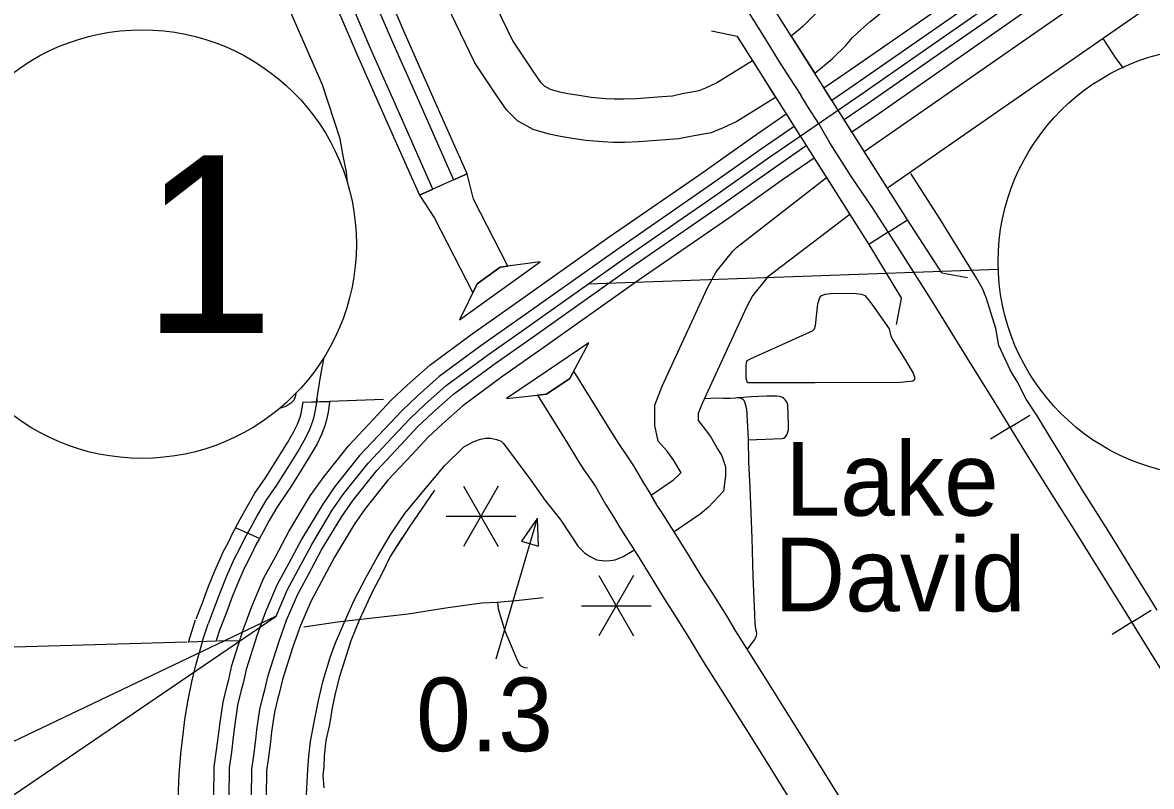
# Model space of a CAD drawing. Extents: x -117616 to 64730, y 54117 to 789866.
# Drawn here: x 62911 to 63040.6, y 54671.3 to 54758.9 of the extents above; entities that cross this region are included whole.
import ezdxf

# ---------------------------------------------------------------- set-up
doc = ezdxf.new("R2010")
doc.units = 0
for name, color, linetype in [('10', 7, 'Continuous'), ('15', 7, 'Continuous'), ('19', 7, 'Continuous'), ('27', 7, 'Continuous'), ('33', 7, 'Continuous'), ('34', 7, 'Continuous'), ('35', 7, 'Continuous'), ('37', 7, 'Continuous'), ('40', 7, 'Continuous'), ('42', 7, 'Continuous'), ('43', 7, 'Continuous'), ('48', 7, 'Continuous'), ('6', 7, 'Continuous'), ('R_Dimension', 7, 'Continuous'), ('R_Draft', 7, 'Continuous')]:
    doc.layers.add(name, color=color, linetype=linetype)

msp = doc.modelspace()

# ---------------------------------------------------------------- linework, layer by layer
at = {"layer": '10'}
for p, q in [((62984.42, 54702.66), (62983.86, 54703.53)), ((62985.06, 54701.65), (62984.42, 54702.66)), ((62979.56, 54700.98), (62980.2, 54699.97)), ((62980.2, 54699.97), (62980.85, 54698.96))]:
    msp.add_line(p, q, dxfattribs=at)
for points in [[(63036.05, 54784.82), (63034.44, 54783.64), (63031.56, 54781.7), (63027.28, 54778.62), (63023.41, 54775.95), (63019.93, 54773.45), (63016.51, 54771.07), (63012.44, 54768.29), (63010.62, 54766.99), (63009.23, 54766.06), (63007.94, 54765.14), (63006.85, 54764.34), (63005.82, 54763.5), (63005.01, 54762.84), (63003.83, 54761.8), (63002.65, 54760.68), (63001.83, 54759.75), (63000.57, 54758.5), (62999.24, 54757.38)], [(62999.24, 54757.38), (63001.93, 54753.14), (63003.23, 54754.2), (63003.93, 54754.8), (63005.48, 54756.32), (63006.26, 54757.22), (63007.2, 54758.11), (63008.24, 54759.03), (63008.98, 54759.62), (63009.9, 54760.38), (63010.87, 54761.08), (63012.08, 54761.95), (63013.47, 54762.88), (63015.3, 54764.19), (63019.34, 54766.95), (63022.82, 54769.37), (63026.29, 54771.86), (63030.16, 54774.53), (63034.42, 54777.59), (63037.32, 54779.55), (63039.15, 54780.88)], [(62992.51, 54732.72), (62992.93, 54733.14), (63003.27, 54741.15)], [(63003.27, 54741.15), (63005.95, 54736.91), (62996.5, 54729.72)], [(62983.15, 54704.72), (62985.73, 54706.48), (62986.26, 54706.95), (62986.59, 54707.29), (62986.48, 54707.47), (62985.77, 54708.7), (62984.98, 54709.75), (62983.97, 54710.91), (62983.56, 54712.7), (62983.56, 54713.63), (62983.56, 54715.03), (62984.4, 54717.2), (62989.63, 54728.49), (62990.6, 54730.33), (62992.51, 54732.72)], [(62996.5, 54729.72), (62994.8, 54727.58), (62994.11, 54726.27), (62989.01, 54715.24), (62988.56, 54714.09), (62988.56, 54713.63), (62988.56, 54713.27), (62988.57, 54713.25), (62988.87, 54712.9), (62989.96, 54711.45), (62990.76, 54710.04), (62991.28, 54709.23), (62991.7, 54707.94), (62991.7, 54706.91), (62991.46, 54705.18), (62989.74, 54703.34), (62988.79, 54702.52), (62985.8, 54700.48), (62985.06, 54701.65), (62984.42, 54702.66), (62983.86, 54703.53), (62983.15, 54704.72)], [(62974.27, 54718.94), (62973.82, 54718.11), (62971.14, 54716.29), (62970.1, 54716.18)], [(62979.08, 54711.17), (62977.84, 54713.21), (62974.27, 54718.94)], [(62970.1, 54716.18), (62973.58, 54710.59), (62974.8, 54708.58)], [(62981.18, 54708.06), (62980.56, 54708.99), (62979.59, 54710.39), (62979.08, 54711.17)], [(62974.8, 54708.58), (62975.44, 54707.6), (62976.44, 54706.15), (62976.76, 54705.68)], [(62983.86, 54703.53), (62983.11, 54704.8), (62982.23, 54706.22), (62981.18, 54708.06)], [(62976.76, 54705.68), (62977.93, 54703.67), (62978.83, 54702.21), (62979.56, 54700.98)], [(62992.89, 54689.09), (62991.83, 54690.84), (62990.14, 54693.52), (62988.93, 54695.42), (62987.62, 54697.56), (62986.19, 54699.88), (62985.06, 54701.65)], [(62980.85, 54698.96), (62981.95, 54697.22), (62983.36, 54694.94), (62984.69, 54692.77), (62985.91, 54690.85), (62987.57, 54688.22), (62988.6, 54686.51)], [(63021.26, 54643.69), (63020.04, 54645.6), (63019.03, 54647.29), (63017.58, 54649.55), (63016.5, 54651.31), (63015.41, 54653.01), (63013.92, 54655.43), (63012.86, 54657.1), (63011.71, 54658.94), (63010.61, 54660.76), (63009.34, 54662.74), (63008.28, 54664.51), (63006.02, 54668.07), (63002.82, 54673.2), (63000.82, 54676.43), (62998.46, 54680.22), (62996.35, 54683.59), (62993.58, 54687.94), (62992.89, 54689.09)], [(62988.6, 54686.51), (62989.33, 54685.3), (62992.12, 54680.92), (62994.22, 54677.57), (62996.57, 54673.79), (62998.58, 54670.56), (63001.79, 54665.41), (63004.02, 54661.89), (63005.09, 54660.11), (63006.36, 54658.12), (63007.45, 54656.32), (63008.63, 54654.44), (63009.68, 54652.78), (63011.18, 54650.35), (63012.26, 54648.66), (63013.35, 54646.89), (63014.78, 54644.66), (63015.79, 54642.97), (63017.14, 54640.85)]]:
    msp.add_lwpolyline(points, dxfattribs=at)
at = {"layer": '15'}
for p, q in [((63007.61, 54744.16), (63036.81, 54764.46)), ((63039.65, 54760.35), (63010.29, 54739.94)), ((63010.29, 54739.94), (63007.61, 54744.16))]:
    msp.add_line(p, q, dxfattribs=at)
for points in [[(62946.87, 54799.42), (62965.25, 54761), (62967.27, 54756.8), (62969.58, 54753.36), (62970.41, 54752.16), (62970.87, 54751.7), (62971.56, 54751.31), (62972.62, 54750.99), (62973.59, 54750.81), (62974.89, 54750.6), (62976.25, 54750.4), (62977.96, 54750.25), (62978.92, 54750.2), (62980.05, 54750.2), (62981.42, 54750.25), (62984.43, 54750.46), (62985.59, 54750.55), (62986.72, 54750.8), (62988.66, 54751.14), (62989.42, 54751.44), (62990.57, 54752), (62994.77, 54754.58)], [(62997.44, 54750.35), (62992.97, 54747.6), (62991.43, 54746.86), (62990.04, 54746.3), (62987.68, 54745.89), (62986.33, 54745.6), (62984.8, 54745.47), (62981.69, 54745.26), (62980.15, 54745.2), (62978.8, 54745.2), (62977.61, 54745.26), (62975.66, 54745.43), (62974.13, 54745.66), (62972.73, 54745.88), (62971.44, 54746.13), (62969.6, 54746.67), (62967.82, 54747.68), (62966.56, 54748.94), (62965.45, 54750.54), (62962.92, 54754.31), (62960.74, 54758.84), (62942.27, 54797.46)], [(62937.79, 54793.55), (62940.25, 54787.79), (62942.71, 54781.78), (62944.97, 54776.5), (62946.71, 54772.36), (62948.92, 54767.21), (62951.25, 54761.86), (62953.36, 54756.95), (62956.74, 54749.3), (62960.48, 54740.89), (62962.03, 54741.58)], [(62962.03, 54741.58), (62958.3, 54749.99), (62954.92, 54757.63), (62952.81, 54762.54), (62950.48, 54767.88), (62948.28, 54773.03), (62946.54, 54777.17), (62944.27, 54782.44), (62941.82, 54788.44), (62939.35, 54794.23)], [(62958.11, 54739.82), (62954.37, 54748.25), (62950.98, 54755.91), (62948.86, 54760.83), (62946.53, 54766.18), (62944.32, 54771.35), (62942.58, 54775.49), (62940.31, 54780.78), (62937.85, 54786.78), (62935.41, 54792.52)], [(62933.85, 54791.84), (62936.28, 54786.13), (62938.74, 54780.12), (62941.02, 54774.82), (62942.75, 54770.69), (62944.97, 54765.51), (62947.3, 54760.15), (62949.42, 54755.23), (62952.81, 54747.56), (62956.56, 54739.12), (62958.11, 54739.82)], [(62994.77, 54754.58), (62996.11, 54752.46), (62997.44, 54750.35)], [(62962.03, 54741.58), (62959.29, 54740.36), (62956.56, 54739.12)], [(62966.72, 54730.99), (62962.78, 54738.66), (62962.03, 54741.58)], [(62956.56, 54739.12), (62958.27, 54736.5), (62962.68, 54727.91)], [(62962.68, 54727.91), (62963.2, 54728.96), (62965.82, 54730.86), (62966.72, 54730.99)]]:
    msp.add_lwpolyline(points, dxfattribs=at)
at = {"layer": '19'}
for points in [[(63002.99, 54751.45), (63005.51, 54753.16), (63013.96, 54759.04), (63023.21, 54765.51), (63027.82, 54768.76), (63034.49, 54773.42), (63039.58, 54776.9), (63044.95, 54780.72), (63048.2, 54782.82), (63055.02, 54787.65), (63063.05, 54793.27), (63066.49, 54795.51), (63072.83, 54800.1), (63078.88, 54804.3), (63083.28, 54807.43), (63089.39, 54811.62), (63097, 54817.02), (63101.49, 54819.97)], [(63102.45, 54818.57), (63097.96, 54815.61), (63090.36, 54810.23), (63084.26, 54806.04), (63079.85, 54802.91), (63073.81, 54798.71), (63067.45, 54794.11), (63064, 54791.86), (63055.99, 54786.26), (63049.15, 54781.41), (63045.91, 54779.32), (63040.55, 54775.51), (63035.45, 54772.02), (63028.8, 54767.36), (63024.19, 54764.11), (63014.93, 54757.65), (63006.47, 54751.76), (63003.9, 54750.02), (63002.99, 54751.45)], [(63005.29, 54747.82), (63007.94, 54749.61), (63016.42, 54755.51), (63025.68, 54761.99), (63030.29, 54765.24), (63036.93, 54769.88), (63042.04, 54773.38), (63047.36, 54777.16), (63050.61, 54779.26), (63057.49, 54784.13), (63065.45, 54789.71), (63068.92, 54791.96), (63075.31, 54796.59), (63081.35, 54800.78), (63085.75, 54803.91), (63091.85, 54808.1), (63099.43, 54813.47), (63103.91, 54816.42)], [(63104.9, 54815.04), (63100.38, 54812.06), (63092.82, 54806.7), (63086.72, 54802.51), (63082.33, 54799.39), (63076.3, 54795.2), (63069.88, 54790.56), (63066.4, 54788.3), (63058.47, 54782.74), (63051.56, 54777.85), (63048.32, 54775.75), (63043.01, 54771.98), (63037.9, 54768.48), (63031.27, 54763.84), (63026.66, 54760.59), (63017.39, 54754.12), (63008.9, 54748.21), (63006.2, 54746.38), (63005.29, 54747.82)], [(62967.14, 54726.4), (62978.35, 54734.34), (62988.73, 54741.51), (62994.8, 54745.79), (62998.64, 54748.46), (62999.55, 54747.03)], [(62999.55, 54747.03), (62995.78, 54744.4), (62989.71, 54740.12), (62979.32, 54732.95), (62968.12, 54725.01)], [(62969.62, 54722.89), (62980.81, 54730.82), (62991.19, 54737.99), (62997.27, 54742.27), (63000.94, 54744.83), (63001.85, 54743.39)], [(63001.85, 54743.39), (62998.24, 54740.88), (62992.17, 54736.59), (62981.79, 54729.42), (62970.6, 54721.51)], [(62932.97, 54670.1), (62933.01, 54673.54), (62933.28, 54675.42), (62933.49, 54677.12), (62933.64, 54678.34), (62934.02, 54680.93), (62934.45, 54682.72), (62934.66, 54683.54), (62935.03, 54685.14), (62936.33, 54689.23), (62937.31, 54691.93), (62938.71, 54695.2), (62940.02, 54697.63), (62941.58, 54700.54), (62944.02, 54704.61), (62945.49, 54706.7), (62948.4, 54710.35), (62951.29, 54713.43), (62953.31, 54715.6), (62955.16, 54717.34), (62957.75, 54719.63), (62962.62, 54723.22), (62967.14, 54726.4)], [(62968.12, 54725.01), (62963.61, 54721.84), (62958.82, 54718.31), (62956.3, 54716.08), (62954.52, 54714.4), (62952.53, 54712.27), (62949.68, 54709.24), (62946.85, 54705.68), (62945.45, 54703.69), (62943.06, 54699.7), (62941.52, 54696.82), (62940.24, 54694.46), (62938.89, 54691.31), (62937.94, 54688.68), (62936.67, 54684.69), (62936.31, 54683.13), (62936.1, 54682.31), (62935.69, 54680.61), (62935.32, 54678.11), (62935.18, 54676.92), (62934.97, 54675.19), (62934.71, 54673.41), (62934.67, 54670.08)], [(62937.27, 54670.05), (62937.3, 54673.21), (62937.54, 54674.84), (62937.76, 54676.61), (62937.9, 54677.76), (62938.24, 54680.11), (62938.62, 54681.68), (62938.83, 54682.51), (62939.18, 54684), (62940.4, 54687.85), (62941.31, 54690.35), (62942.59, 54693.33), (62943.81, 54695.59), (62945.32, 54698.42), (62947.63, 54702.27), (62948.93, 54704.12), (62951.65, 54707.54), (62954.43, 54710.49), (62956.36, 54712.57), (62958.06, 54714.16), (62960.45, 54716.28), (62965.13, 54719.73), (62969.62, 54722.89)], [(62970.6, 54721.51), (62966.12, 54718.35), (62961.52, 54714.96), (62959.2, 54712.9), (62957.56, 54711.37), (62955.67, 54709.33), (62952.94, 54706.43), (62950.3, 54703.1), (62949.06, 54701.34), (62946.8, 54697.58), (62945.3, 54694.79), (62944.12, 54692.59), (62942.89, 54689.73), (62942.01, 54687.3), (62940.82, 54683.55), (62940.48, 54682.1), (62940.27, 54681.27), (62939.92, 54679.79), (62939.58, 54677.54), (62939.45, 54676.4), (62939.23, 54674.62), (62939, 54673.07), (62938.97, 54670.03)]]:
    msp.add_lwpolyline(points, dxfattribs=at)
at = {"layer": '27'}
for p, q in [((62943.21, 54715.36), (62946.26, 54715.47)), ((62938.19, 54699.73), (62935.43, 54700.96)), ((62933.21, 54687.93), (62930.03, 54687.83))]:
    msp.add_line(p, q, dxfattribs=at)
for points in [[(62942.99, 54757.37), (62920.11, 54809.64), (62910.33, 54833.66), (62909.24, 54835.72), (62907.47, 54838.43), (62906, 54839.67), (62903.07, 54842.53), (62897.81, 54846.41)], [(62948.3, 54740.64), (62948.2, 54741.79), (62947.79, 54743.67), (62947.46, 54745.6), (62945.42, 54751.81), (62942.99, 54757.37)], [(62944.73, 54715.42), (62945.25, 54718.52), (62945.61, 54720.5)], [(62944.79, 54715.81), (62944.76, 54715.57), (62944.59, 54714.47), (62944.44, 54713.7), (62944.28, 54713.16), (62943.93, 54712.26), (62943.47, 54711.3), (62942.74, 54710), (62941.59, 54708.16), (62940.14, 54705.85), (62938.94, 54704.11), (62938, 54702.52), (62937.31, 54701.22), (62936.43, 54699.67), (62935.94, 54698.62), (62935.3, 54697.41), (62934.4, 54695.4), (62933.67, 54693.56), (62933, 54691.76), (62932.3, 54689.94)], [(62946.26, 54715.47), (62946.24, 54715.34), (62946.07, 54714.22), (62945.9, 54713.34), (62945.69, 54712.67), (62945.31, 54711.66), (62944.8, 54710.61), (62944.03, 54709.24), (62942.86, 54707.37), (62941.7, 54705.53)], [(62939.16, 54707.12), (62940.32, 54708.96), (62941.45, 54710.77), (62942.14, 54712), (62942.55, 54712.85), (62942.86, 54713.65), (62942.99, 54714.06), (62943.11, 54714.72), (62943.21, 54715.36)], [(62943.55, 54669.61), (62943.73, 54673.22), (62943.85, 54674.73), (62944.05, 54676.42), (62944.47, 54678.64), (62944.96, 54681.13), (62945.52, 54683.44), (62946.32, 54686.06), (62946.94, 54687.77), (62947.9, 54690.05), (62949.07, 54692.67), (62950.42, 54695.22), (62951.79, 54697.69), (62953.21, 54700.1), (62954.88, 54702.6), (62957.07, 54705.24), (62959.42, 54708.07), (62961.66, 54710.24), (62962.8, 54710.85), (62963.57, 54711.14), (62964.19, 54711.24), (62964.75, 54711.23), (62965.41, 54711.11), (62965.74, 54710.99), (62965.92, 54710.89), (62966.42, 54710.42)], [(62966.19, 54710.67), (62966.22, 54710.64), (62967.64, 54708.68), (62969.34, 54706.41), (62971, 54704.09), (62972.78, 54701.85), (62974.78, 54698.82), (62975.5, 54698.07), (62976.09, 54697.69), (62976.86, 54697.3), (62977.84, 54697.17), (62978.45, 54697.21), (62979.02, 54697.28), (62979.93, 54697.65), (62981.16, 54698.4)], [(62935.43, 54700.96), (62935.99, 54701.94), (62936.7, 54703.26), (62937.67, 54704.92), (62938.88, 54706.68), (62939.16, 54707.12)], [(62941.7, 54705.53), (62941.39, 54705.03), (62940.2, 54703.3), (62939.31, 54701.79), (62938.62, 54700.49), (62938.19, 54699.73)], [(62935.43, 54700.96), (62935.09, 54700.36), (62934.59, 54699.28), (62933.95, 54698.07), (62933.82, 54697.78)], [(62938.19, 54699.73), (62937.76, 54698.99), (62937.28, 54697.95), (62936.65, 54696.76), (62936.56, 54696.56)], [(62933.82, 54697.78), (62933.02, 54695.98), (62932.27, 54694.1), (62931.6, 54692.29), (62930.9, 54690.49)], [(62936.56, 54696.56), (62935.79, 54694.81), (62935.07, 54693.02), (62934.4, 54691.23), (62933.69, 54689.4)], [(62930.03, 54687.83), (62930.87, 54690.41)], [(62931.62, 54687.88), (62932.3, 54689.94)], [(62933.21, 54687.93), (62933.72, 54689.48)], [(62930.06, 54633.21), (62929.91, 54637.77), (62929.6, 54645.92), (62929.33, 54654.8), (62929.05, 54663.82), (62929.01, 54666.55), (62928.95, 54668.87), (62928.92, 54670.83), (62928.97, 54672.66), (62929.09, 54674.07), (62929.16, 54675.01), (62929.42, 54677.28), (62929.61, 54678.97), (62930.02, 54681.23), (62930.42, 54683.26), (62930.88, 54685.19), (62931.64, 54687.88)]]:
    msp.add_lwpolyline(points, dxfattribs=at)
at = {"layer": '33'}
msp.add_lwpolyline([(63041.22, 54691.52), (63040.39, 54692.9), (63039.22, 54694.81), (63038.15, 54696.53), (63036.74, 54698.79), (63035.39, 54701), (63033.91, 54703.28), (63032.66, 54705.28), (63031.27, 54707.53), (63030.17, 54709.38), (63028.97, 54711.27), (63027.52, 54713.68), (63026.2, 54715.71), (63025.16, 54717.76), (63024.38, 54719.01), (63023.07, 54721.87), (63022.72, 54723.84), (63022.18, 54725.56), (63021.65, 54727.29), (63021.17, 54728.42), (63020.44, 54729.69), (63016.23, 54736.48), (63012.96, 54741.63)], dxfattribs=at)
at = {"layer": '34'}
for points in [[(63035, 54757.12), (63036.5, 54754.83), (63037.33, 54753.72)], [(62989.27, 54715.79), (62990.69, 54715.86), (62991.47, 54715.82), (62992.24, 54715.82), (62992.82, 54715.89), (62993.08, 54715.9), (62993.26, 54715.9), (62993.34, 54715.88)], [(62994.28, 54711.06), (62997.18, 54711.17), (62998.14, 54711.22), (62998.34, 54711.26), (62998.52, 54711.38), (62998.68, 54711.56), (62998.82, 54711.82), (62998.9, 54712.24), (62998.9, 54712.81), (62998.85, 54715.08), (62998.78, 54715.3), (62998.68, 54715.44), (62998.55, 54715.66), (62998.37, 54715.81), (62998.21, 54715.9), (62998.03, 54716), (62997.85, 54716.02), (62997.58, 54716.05), (62996.38, 54716.05), (62994.64, 54716), (62993.34, 54715.88)], [(62993.34, 54715.88), (62993.57, 54715.81), (62993.68, 54715.71), (62993.79, 54715.61), (62993.92, 54715.31), (62994.1, 54714.57), (62994.23, 54711.89), (62994.28, 54711.06)], [(62994.28, 54711.06), (62994.34, 54708.51), (62994.48, 54705.57), (62994.7, 54699.76), (62994.81, 54695.4), (62995, 54691), (62995.06, 54689.95), (62995.14, 54689.38), (62995.2, 54689.09), (62995.23, 54688.83), (62995.21, 54688.59), (62995.17, 54688.39), (62995, 54688.14), (62994.17, 54687.02)]]:
    msp.add_lwpolyline(points, dxfattribs=at)
at = {"layer": '35'}
for points in [[(63010.92, 54722.45), (63012.4, 54720.12), (63013.21, 54718.69), (63013.39, 54718.29), (63013.39, 54718.05), (63013.36, 54717.94), (63013.19, 54717.79), (63012.95, 54717.76), (63011.73, 54717.62), (63001.98, 54717.59), (62994.42, 54717.59), (62994.22, 54717.59), (62994.16, 54717.73), (62994.07, 54718.08), (62994.04, 54719.13), (62994.04, 54719.62), (62994.1, 54719.92), (62994.16, 54720.15), (62994.39, 54720.29), (62995.12, 54720.61), (63001.66, 54723.58), (63001.9, 54723.79), (63002.01, 54724.17), (63002.3, 54726.67), (63002.51, 54727.4), (63002.68, 54727.6), (63003.12, 54727.78), (63004.05, 54727.89), (63006.67, 54727.86), (63007.28, 54727.78), (63007.66, 54727.63), (63007.89, 54727.34), (63008.5, 54726.64), (63010.48, 54723.79), (63010.68, 54722.94), (63010.92, 54722.45)], [(62942.35, 54716.34), (62942.29, 54715.99), (62942.12, 54715.59), (62941.81, 54715.25), (62941.21, 54714.87), (62940.51, 54714.64)]]:
    msp.add_lwpolyline(points, dxfattribs=at)
at = {"layer": '37'}
for points in [[(62993.01, 54757.36), (62990.07, 54757.97)], [(63016.51, 54730.24), (63019.46, 54729.69)], [(63011.32, 54724.31), (63011.87, 54727.26)]]:
    msp.add_lwpolyline(points, dxfattribs=at)
at = {"layer": '40'}
for p, q in [((63010.36, 54734.89), (63012.58, 54736.32)), ((63010.36, 54734.89), (63008.13, 54733.46)), ((63024.35, 54712.51), (63026.6, 54713.89)), ((63024.35, 54712.51), (63022.1, 54711.12)), ((63038.32, 54690.11), (63040.56, 54691.51)), ((63038.32, 54690.11), (63036.08, 54688.71))]:
    msp.add_line(p, q, dxfattribs=at)
for points in [[(62992.3, 54763.4), (62994.19, 54760.38), (62996.06, 54757.39), (62997.72, 54754.64), (62999.02, 54752.62), (63000.33, 54750.63)], [(62994.19, 54760.38), (62996.06, 54757.39), (62997.72, 54754.64), (62999.02, 54752.62), (63000.33, 54750.63)], [(63016.51, 54730.24), (63012.58, 54736.32), (62997.43, 54760.24)], [(62993.01, 54757.36), (63008.13, 54733.46), (63011.87, 54727.26)], [(63042.55, 54683.35), (63040.32, 54686.91), (63037.77, 54690.99), (63035.56, 54694.58), (63031.86, 54700.52), (63029.13, 54704.81), (63026.05, 54709.75), (63022.7, 54715.19), (63019.41, 54720.48), (63015.68, 54726.56), (63011.69, 54732.82), (63008.66, 54737.53), (63006.16, 54741.26), (63003.67, 54745.14), (63002.43, 54747.29), (63001.11, 54749.36), (63000.33, 54750.63)], [(63042.55, 54683.35), (63040.32, 54686.91), (63037.77, 54690.99), (63035.56, 54694.58), (63031.86, 54700.52), (63029.13, 54704.81), (63026.05, 54709.75), (63022.7, 54715.19), (63019.41, 54720.48), (63015.68, 54726.56), (63011.69, 54732.82), (63008.66, 54737.53), (63006.16, 54741.26), (63003.67, 54745.14), (63002.43, 54747.29), (63001.11, 54749.36), (63000.33, 54750.63)]]:
    msp.add_lwpolyline(points, dxfattribs=at)
at = {"layer": '42'}
for p, q in [((62965.78, 54728.16), (62970.4, 54731.5)), ((62970.4, 54731.5), (62965.82, 54730.86)), ((62965.82, 54730.86), (62963.2, 54728.96)), ((62963.2, 54728.96), (62961.16, 54724.82)), ((62961.16, 54724.82), (62965.78, 54728.16)), ((62975.99, 54722.19), (62971.27, 54718.99)), ((62973.82, 54718.11), (62975.99, 54722.19)), ((62971.27, 54718.99), (62966.55, 54715.79)), ((62971.14, 54716.29), (62973.82, 54718.11)), ((62966.55, 54715.79), (62971.14, 54716.29))]:
    msp.add_line(p, q, dxfattribs=at)
at = {"layer": '43'}
for points in [[(62958.29, 54705.29), (62955.36, 54701.05), (62953.21, 54697.67), (62952.28, 54695.75), (62951.15, 54693.63), (62949.68, 54690.43), (62948.67, 54687.98), (62947.77, 54685.08), (62947.35, 54683.77), (62946.85, 54681.73), (62946.55, 54680.3), (62946.22, 54678.38), (62945.8, 54676.53), (62945.62, 54674.8), (62945.59, 54673.54), (62945.47, 54672.58), (62945.59, 54671.12)], [(62954.58, 54699.83), (62953.21, 54697.67), (62952.28, 54695.75), (62951.15, 54693.63), (62950.8, 54692.88)], [(62970.77, 54692.92), (62967.99, 54692.6), (62965.47, 54692.38), (62963.68, 54692.29), (62959.6, 54691.75), (62955.25, 54691.03), (62947.17, 54690.13), (62943.27, 54689.55)], [(62965.52, 54692.38), (62965.61, 54691.66), (62966.37, 54689.15), (62967.81, 54685.69), (62968.12, 54685.15), (62968.34, 54685.02), (62968.61, 54684.93), (62968.97, 54684.88)], [(62949.7, 54690.48), (62949.68, 54690.43), (62948.67, 54687.98), (62947.77, 54685.08), (62947.35, 54683.77), (62947.16, 54682.99)], [(62946.57, 54680.42), (62946.55, 54680.3), (62946.22, 54678.38), (62945.8, 54676.53), (62945.62, 54674.8), (62945.59, 54673.54), (62945.47, 54672.59)]]:
    msp.add_lwpolyline(points, dxfattribs=at)
at = {"layer": '48'}
for p, q in [((62965.61, 54705.75), (62961.61, 54698.82)), ((62961.61, 54705.75), (62965.61, 54698.82)), ((62959.61, 54702.28), (62967.61, 54702.28)), ((62981.14, 54695.47), (62977.14, 54688.54)), ((62977.14, 54695.47), (62981.14, 54688.54)), ((62975.14, 54692.01), (62983.14, 54692.01))]:
    msp.add_line(p, q, dxfattribs=at)
msp.add_lwpolyline([(62965.35, 54685.9), (62970.12, 54702.07)], dxfattribs=at)
msp.add_lwpolyline([(62968.26, 54699.43), (62970.21, 54698.85), (62970.12, 54702.07)], close=True, dxfattribs=at)
at = {"layer": '6'}
for points in [[(62943.14, 54715.36), (62952.44, 54715.71)], [(62929.84, 54687.83), (62883.57, 54686.5), (62884.82, 54634.96)], [(62935.94, 54688), (62933.38, 54687.93)]]:
    msp.add_lwpolyline(points, dxfattribs=at)
at = {"layer": 'R_Dimension'}
msp.add_line((62833.79, 54618.49), (62940.1, 54690.83), dxfattribs=at)
msp.add_lwpolyline([(62940.1, 54690.83), (62215.14, 54344.27), (61753.25, 54344.27)], dxfattribs=at)
at = {"layer": 'R_Draft'}
msp.add_line((63023, 54730.6), (62975.92, 54728.94), dxfattribs=at)
for points in [[(63007.21, 54750.69), (63015.67, 54756.58), (63024.93, 54763.05), (63029.55, 54766.3), (63036.19, 54770.95), (63041.29, 54774.44), (63046.64, 54778.24), (63049.88, 54780.34), (63056.74, 54785.2), (63064.73, 54790.79), (63068.19, 54793.03), (63074.56, 54797.65), (63080.6, 54801.84), (63085, 54804.97), (63091.1, 54809.16), (63098.69, 54814.54), (63103.26, 54817.54)], [(62968.87, 54723.95), (62980.07, 54731.88), (62990.45, 54739.05), (62996.52, 54743.33), (63000.14, 54745.85), (63007.21, 54750.69)], [(62940.1, 54690.83), (62941.42, 54693.89), (62942.66, 54696.21), (62944.19, 54699.06), (62946.54, 54702.98), (62947.89, 54704.9), (62950.67, 54708.39), (62953.48, 54711.38), (62955.44, 54713.48), (62957.18, 54715.12), (62959.64, 54717.29), (62964.37, 54720.78), (62968.88, 54723.96)]]:
    msp.add_lwpolyline(points, dxfattribs=at)
for centre in [(62924.72, 54733.52), (63047.58, 54731.47)]:
    msp.add_circle(centre, 24.6, dxfattribs=at)

# ---------------------------------------------------------------- texts
at = {"layer": '35'}
for s, p in [('Lake', (62998.56, 54702.35)), ('David', (62997.27, 54691.37))]:
    msp.add_text(s, height=8.448, dxfattribs=at).set_placement(p)
at = {"layer": '48'}
msp.add_text('0.3', height=8.448, dxfattribs=at).set_placement((62956.17, 54675.32))
at = {"layer": 'R_Draft'}
msp.add_text('1', height=20.4, dxfattribs=at).set_placement((62924.72, 54723.32))

doc.saveas('drawing.dxf')
